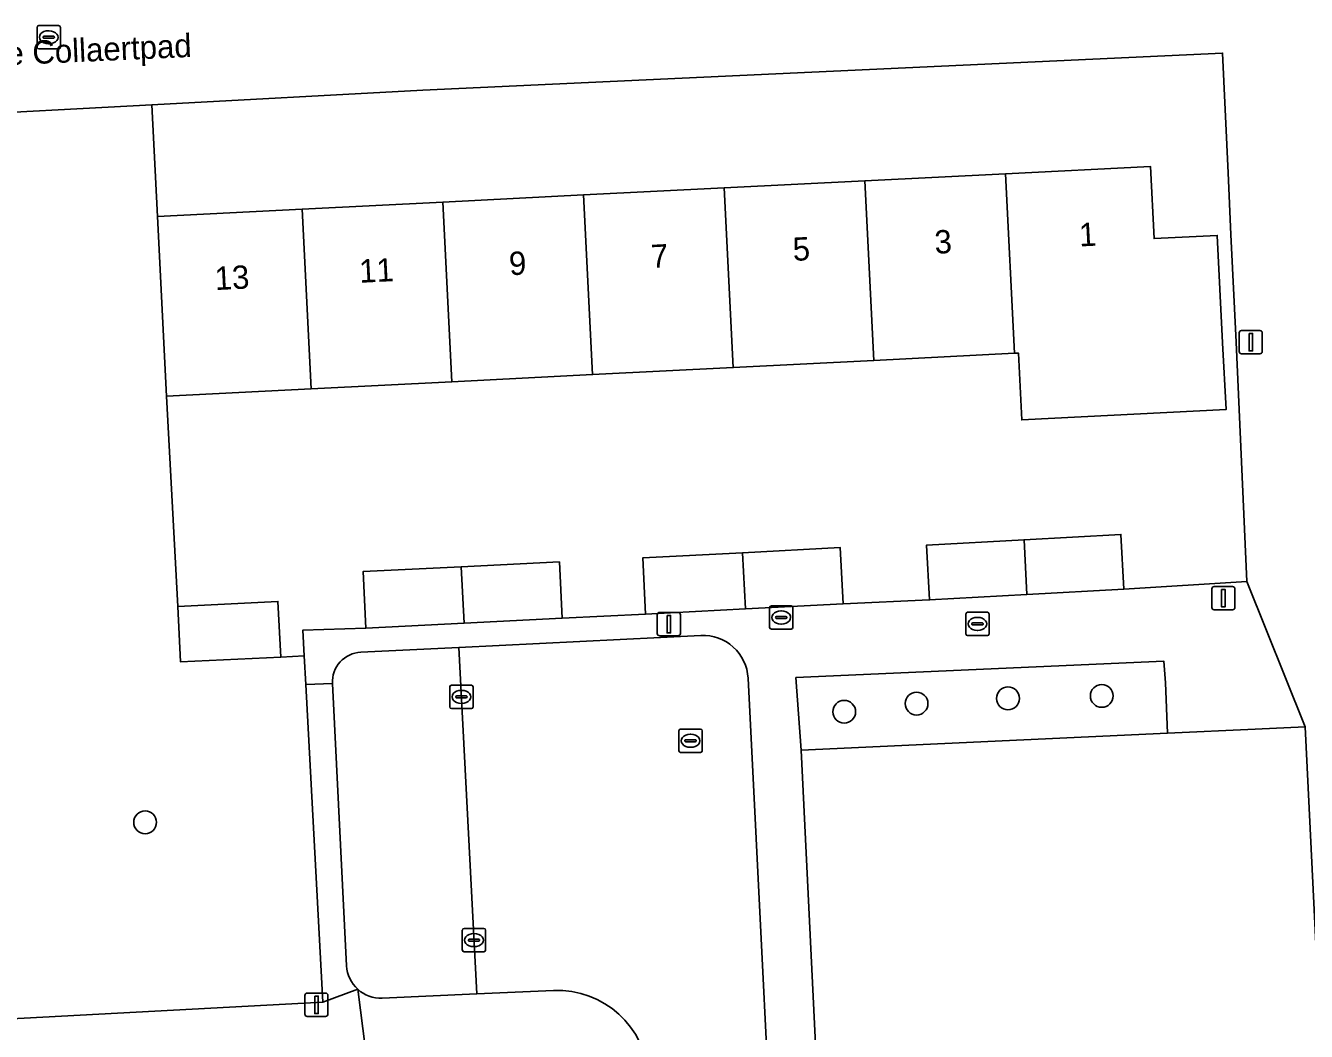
# Model space of a CAD drawing. Extents: x 161084 to 161928, y 385354 to 386522.
# Drawn here: x 161567.8 to 161622.7, y 385535.2 to 385578.4 of the extents above; entities that cross this region are included whole.
import ezdxf

# ---------------------------------------------------------------- set-up
doc = ezdxf.new("R2010")
doc.units = 0
for name, color, linetype in [('IMGEO_Boom', 7, 'Continuous'), ('IMGEO_Brandkraan', 7, 'Continuous'), ('IMGEO_Erf', 7, 'Continuous'), ('IMGEO_Groenvoorziening', 7, 'Continuous'), ('IMGEO_Hek', 7, 'Continuous'), ('IMGEO_Kolk', 7, 'Continuous'), ('IMGEO_Lichtmast', 7, 'Continuous'), ('IMGEO_Muur', 7, 'Continuous'), ('IMGEO_Openbare_ruimte_label', 7, 'Continuous'), ('IMGEO_Pand', 7, 'Continuous'), ('IMGEO_Pand_nummerreeks', 7, 'Continuous'), ('IMGEO_Parkeervlak_open', 7, 'Continuous'), ('IMGEO_Rijbaan_lokaal_open', 7, 'Continuous'), ('IMGEO_Rioolput', 7, 'Continuous'), ('IMGEO_Voetgangersgebied_open', 7, 'Continuous'), ('IMGEO_Voetpad_open', 7, 'Continuous')]:
    doc.layers.add(name, color=color, linetype=linetype)

msp = doc.modelspace()

# ---------------------------------------------------------------- linework, layer by layer
at = {"layer": 'IMGEO_Boom'}
for centre in [(161605.998, 385549.283), (161609.921, 385549.507), (161613.946, 385549.612), (161602.891, 385548.933), (161572.888, 385544.19)]:
    msp.add_circle(centre, 0.489, dxfattribs=at)
at = {"layer": 'IMGEO_Brandkraan'}
for p, q in [((161599.69, 385552.551), (161599.69, 385553.403)), ((161599.765, 385553.477), (161600.617, 385553.477)), ((161599.949, 385552.971), (161599.949, 385552.983)), ((161599.992, 385553.02), (161600.39, 385553.02)), ((161600.178, 385553.257), (161600.203, 385553.257)), ((161600.433, 385552.983), (161600.433, 385552.971)), ((161600.691, 385553.403), (161600.691, 385552.551)), ((161600.617, 385552.477), (161599.765, 385552.477)), ((161600.387, 385552.934), (161599.989, 385552.934)), ((161600.201, 385552.697), (161600.176, 385552.697))]:
    msp.add_line(p, q, dxfattribs=at)
for points in [[(161599.69, 385552.551), (161599.69, 385553.403)], [(161599.765, 385553.477), (161600.617, 385553.477)], [(161600.691, 385553.403), (161600.691, 385552.551)], [(161600.617, 385552.477), (161599.765, 385552.477)]]:
    msp.add_lwpolyline(points, dxfattribs=at)
for centre, radius, start, end in [((161599.767, 385553.401), 0.0765, 91.552, 178.448), ((161599.767, 385553.401), 0.0765, 91.552, 178.448), ((161599.989, 385552.98), 0.0403, 85.8775, 175.7526), ((161599.986, 385552.97), 0.0366, 178.938, 274.7102), ((161600.39, 385552.977), 0.043, 264.8664, 352.4533), ((161600.394, 385552.982), 0.0386, 1.7309, 96.639), ((161600.615, 385553.401), 0.0765, 1.552, 88.448), ((161600.615, 385553.401), 0.0765, 1.552, 88.448), ((161599.767, 385552.553), 0.0765, 181.552, 268.448), ((161599.767, 385552.553), 0.0765, 181.552, 268.448), ((161600.615, 385552.553), 0.0765, 271.552, 358.448), ((161600.615, 385552.553), 0.0765, 271.552, 358.448)]:
    msp.add_arc(centre, radius, start, end, dxfattribs=at)
for centre, major_axis, ratio, start_param, end_param in [((161600.177, 385552.977), (-0.387, 0.002), 0.722429, 4.712389, 7.853982), ((161600.202, 385552.977), (-0.39, 0.002), 0.717154, 1.570796, 4.712389)]:
    msp.add_ellipse(centre, major_axis=major_axis, ratio=ratio, start_param=start_param, end_param=end_param, dxfattribs=at)
at = {"layer": 'IMGEO_Erf'}
msp.add_lwpolyline([(161619.718, 385564.791), (161619.485, 385569.403), (161619.364, 385572.05), (161619.128, 385577.192), (161584.811, 385575.6), (161573.18, 385574.976), (161573.422, 385570.182), (161579.631, 385570.495), (161585.668, 385570.8), (161591.705, 385571.105), (161597.743, 385571.409), (161603.78, 385571.714), (161609.817, 385572.018), (161616.032, 385572.332), (161616.188, 385569.236), (161618.901, 385569.373), (161619.134, 385564.762), (161619.279, 385561.898), (161610.514, 385561.454), (161610.369, 385564.319), (161610.206, 385564.311), (161604.169, 385564.007), (161598.132, 385563.702), (161592.094, 385563.398), (161586.057, 385563.094), (161580.02, 385562.789), (161573.81, 385562.476), (161574.287, 385553.453), (161578.589, 385553.667), (161578.707, 385551.282), (161579.717, 385551.332), (161579.657, 385552.435), (161582.362, 385552.525), (161582.242, 385554.948), (161586.458, 385555.157), (161590.666, 385555.365), (161590.786, 385552.943), (161594.369, 385553.123), (161594.244, 385555.536), (161598.533, 385555.758), (161602.725, 385555.975), (161602.85, 385553.562), (161606.554, 385553.735), (161606.424, 385556.084), (161610.61, 385556.315), (161614.765, 385556.544), (161614.895, 385554.196), (161620.178, 385554.521)], close=True, dxfattribs=at)
at = {"layer": 'IMGEO_Groenvoorziening'}
msp.add_lwpolyline([(161566.892, 385535.749), (161580.521, 385536.476), (161579.784, 385550.101), (161579.717, 385551.332), (161578.707, 385551.282), (161574.406, 385551.068), (161574.287, 385553.453), (161573.81, 385562.476), (161573.422, 385570.182), (161573.18, 385574.976), (161564.049, 385574.486)], dxfattribs=at)
at = {"layer": 'IMGEO_Hek'}
for points in [[(161573.422, 385570.182), (161573.18, 385574.976)], [(161573.81, 385562.476), (161574.287, 385553.453)], [(161578.707, 385551.282), (161579.717, 385551.332)]]:
    msp.add_lwpolyline(points, dxfattribs=at)
at = {"layer": 'IMGEO_Kolk'}
for p, q in [((161568.248, 385577.444), (161568.248, 385578.296)), ((161568.323, 385578.37), (161569.175, 385578.37)), ((161569.249, 385578.296), (161569.249, 385577.444)), ((161568.507, 385577.864), (161568.507, 385577.876)), ((161568.945, 385577.827), (161568.547, 385577.827)), ((161568.55, 385577.913), (161568.948, 385577.913)), ((161568.736, 385578.15), (161568.761, 385578.15)), ((161568.991, 385577.876), (161568.991, 385577.864)), ((161569.175, 385577.37), (161568.323, 385577.37)), ((161568.759, 385577.59), (161568.734, 385577.59)), ((161608.111, 385552.275), (161608.111, 385553.127)), ((161608.186, 385553.201), (161609.038, 385553.201)), ((161608.599, 385552.981), (161608.624, 385552.981)), ((161609.112, 385553.127), (161609.112, 385552.275)), ((161608.37, 385552.695), (161608.37, 385552.707)), ((161608.808, 385552.658), (161608.41, 385552.658)), ((161608.413, 385552.744), (161608.811, 385552.744)), ((161608.622, 385552.421), (161608.597, 385552.421)), ((161608.854, 385552.707), (161608.854, 385552.695)), ((161609.038, 385552.201), (161608.186, 385552.201)), ((161585.961, 385549.146), (161585.961, 385549.998)), ((161586.036, 385550.072), (161586.888, 385550.072)), ((161586.449, 385549.852), (161586.474, 385549.852)), ((161586.962, 385549.998), (161586.962, 385549.146)), ((161586.22, 385549.566), (161586.22, 385549.578)), ((161586.658, 385549.529), (161586.26, 385549.529)), ((161586.263, 385549.615), (161586.661, 385549.615)), ((161586.472, 385549.292), (161586.447, 385549.292)), ((161586.704, 385549.578), (161586.704, 385549.566)), ((161586.888, 385549.072), (161586.036, 385549.072)), ((161586.501, 385538.709), (161586.501, 385539.561)), ((161586.576, 385539.635), (161587.428, 385539.635)), ((161586.989, 385539.415), (161587.014, 385539.415)), ((161587.502, 385539.561), (161587.502, 385538.709)), ((161586.76, 385539.129), (161586.76, 385539.141)), ((161587.198, 385539.092), (161586.8, 385539.092)), ((161586.803, 385539.178), (161587.201, 385539.178)), ((161587.012, 385538.855), (161586.987, 385538.855)), ((161587.244, 385539.141), (161587.244, 385539.129)), ((161587.428, 385538.635), (161586.576, 385538.635))]:
    msp.add_line(p, q, dxfattribs=at)
for points in [[(161568.248, 385577.444), (161568.248, 385578.296)], [(161568.323, 385578.37), (161569.175, 385578.37)], [(161569.249, 385578.296), (161569.249, 385577.444)], [(161569.175, 385577.37), (161568.323, 385577.37)], [(161608.111, 385552.275), (161608.111, 385553.127)], [(161608.186, 385553.201), (161609.038, 385553.201)], [(161609.112, 385553.127), (161609.112, 385552.275)], [(161609.038, 385552.201), (161608.186, 385552.201)], [(161585.961, 385549.146), (161585.961, 385549.998)], [(161586.036, 385550.072), (161586.888, 385550.072)], [(161586.962, 385549.998), (161586.962, 385549.146)], [(161586.888, 385549.072), (161586.036, 385549.072)], [(161586.501, 385538.709), (161586.501, 385539.561)], [(161586.576, 385539.635), (161587.428, 385539.635)], [(161587.502, 385539.561), (161587.502, 385538.709)], [(161587.428, 385538.635), (161586.576, 385538.635)]]:
    msp.add_lwpolyline(points, dxfattribs=at)
for centre, radius, start, end in [((161568.325, 385578.294), 0.0765, 91.552, 178.448), ((161568.325, 385578.294), 0.0765, 91.552, 178.448), ((161569.173, 385578.294), 0.0765, 1.552, 88.448), ((161569.173, 385578.294), 0.0765, 1.552, 88.448), ((161568.547, 385577.873), 0.0403, 85.8775, 175.7526), ((161568.544, 385577.863), 0.0366, 178.938, 274.7102), ((161568.948, 385577.87), 0.043, 264.8664, 352.4533), ((161568.952, 385577.875), 0.0386, 1.7309, 96.639), ((161568.325, 385577.446), 0.0765, 181.552, 268.448), ((161568.325, 385577.446), 0.0765, 181.552, 268.448), ((161569.173, 385577.446), 0.0765, 271.552, 358.448), ((161569.173, 385577.446), 0.0765, 271.552, 358.448), ((161608.188, 385553.125), 0.0765, 91.552, 178.448), ((161608.188, 385553.125), 0.0765, 91.552, 178.448), ((161609.036, 385553.125), 0.0765, 1.552, 88.448), ((161609.036, 385553.125), 0.0765, 1.552, 88.448), ((161608.41, 385552.704), 0.0403, 85.8775, 175.7526), ((161608.407, 385552.694), 0.0366, 178.938, 274.7102), ((161608.811, 385552.701), 0.043, 264.8664, 352.4533), ((161608.815, 385552.706), 0.0386, 1.7309, 96.639), ((161608.188, 385552.277), 0.0765, 181.552, 268.448), ((161608.188, 385552.277), 0.0765, 181.552, 268.448), ((161609.036, 385552.277), 0.0765, 271.552, 358.448), ((161609.036, 385552.277), 0.0765, 271.552, 358.448), ((161586.038, 385549.996), 0.0765, 91.552, 178.448), ((161586.038, 385549.996), 0.0765, 91.552, 178.448), ((161586.886, 385549.996), 0.0765, 1.552, 88.448), ((161586.886, 385549.996), 0.0765, 1.552, 88.448), ((161586.038, 385549.148), 0.0765, 181.552, 268.448), ((161586.038, 385549.148), 0.0765, 181.552, 268.448), ((161586.26, 385549.575), 0.0403, 85.8775, 175.7526), ((161586.257, 385549.565), 0.0366, 178.938, 274.7102), ((161586.661, 385549.572), 0.043, 264.8664, 352.4533), ((161586.665, 385549.577), 0.0386, 1.7309, 96.639), ((161586.886, 385549.148), 0.0765, 271.552, 358.448), ((161586.886, 385549.148), 0.0765, 271.552, 358.448), ((161586.578, 385539.559), 0.0765, 91.552, 178.448), ((161586.578, 385539.559), 0.0765, 91.552, 178.448), ((161587.426, 385539.559), 0.0765, 1.552, 88.448), ((161587.426, 385539.559), 0.0765, 1.552, 88.448), ((161586.578, 385538.711), 0.0765, 181.552, 268.448), ((161586.578, 385538.711), 0.0765, 181.552, 268.448), ((161586.8, 385539.138), 0.0403, 85.8775, 175.7526), ((161586.797, 385539.128), 0.0366, 178.938, 274.7102), ((161587.201, 385539.135), 0.043, 264.8664, 352.4533), ((161587.205, 385539.14), 0.0386, 1.7309, 96.639), ((161587.426, 385538.711), 0.0765, 271.552, 358.448), ((161587.426, 385538.711), 0.0765, 271.552, 358.448)]:
    msp.add_arc(centre, radius, start, end, dxfattribs=at)
for centre, major_axis, ratio, start_param, end_param in [((161568.735, 385577.87), (-0.387, 0.002), 0.722429, 4.712389, 7.853982), ((161568.76, 385577.87), (-0.39, 0.002), 0.717154, 1.570796, 4.712389), ((161608.598, 385552.701), (-0.387, 0.002), 0.722429, 4.712389, 7.853982), ((161608.623, 385552.701), (-0.39, 0.002), 0.717154, 1.570796, 4.712389), ((161586.448, 385549.572), (-0.387, 0.002), 0.722429, 4.712389, 7.853982), ((161586.473, 385549.572), (-0.39, 0.002), 0.717154, 1.570796, 4.712389), ((161586.988, 385539.135), (-0.387, 0.002), 0.722429, 4.712389, 7.853982), ((161587.013, 385539.135), (-0.39, 0.002), 0.717154, 1.570796, 4.712389)]:
    msp.add_ellipse(centre, major_axis=major_axis, ratio=ratio, start_param=start_param, end_param=end_param, dxfattribs=at)
at = {"layer": 'IMGEO_Lichtmast'}
for p, q in [((161619.846, 385564.39), (161619.846, 385565.19)), ((161619.846, 385565.19), (161619.846, 385564.39)), ((161619.946, 385565.29), (161620.736, 385565.29)), ((161620.736, 385565.29), (161619.946, 385565.29)), ((161620.836, 385565.19), (161620.836, 385564.39)), ((161620.836, 385564.39), (161620.836, 385565.19)), ((161620.736, 385564.29), (161619.946, 385564.29)), ((161619.946, 385564.29), (161620.736, 385564.29)), ((161618.672, 385553.407), (161618.672, 385554.207)), ((161618.672, 385554.207), (161618.672, 385553.407)), ((161618.772, 385554.307), (161619.562, 385554.307)), ((161619.562, 385554.307), (161618.772, 385554.307)), ((161619.662, 385554.207), (161619.662, 385553.407)), ((161619.662, 385553.407), (161619.662, 385554.207)), ((161594.869, 385552.293), (161594.869, 385553.093)), ((161594.869, 385553.093), (161594.869, 385552.293)), ((161594.969, 385553.193), (161595.759, 385553.193)), ((161595.759, 385553.193), (161594.969, 385553.193)), ((161595.859, 385553.093), (161595.859, 385552.293)), ((161595.859, 385552.293), (161595.859, 385553.093)), ((161619.562, 385553.307), (161618.772, 385553.307)), ((161618.772, 385553.307), (161619.562, 385553.307)), ((161595.759, 385552.193), (161594.969, 385552.193)), ((161594.969, 385552.193), (161595.759, 385552.193)), ((161579.744, 385535.962), (161579.744, 385536.762)), ((161579.744, 385536.762), (161579.744, 385535.962)), ((161579.844, 385536.862), (161580.634, 385536.862)), ((161580.634, 385536.862), (161579.844, 385536.862)), ((161580.734, 385536.762), (161580.734, 385535.962)), ((161580.734, 385535.962), (161580.734, 385536.762)), ((161580.634, 385535.862), (161579.844, 385535.862)), ((161579.844, 385535.862), (161580.634, 385535.862))]:
    msp.add_line(p, q, dxfattribs=at)
for points in [[(161620.266, 385565.165), (161620.416, 385565.165), (161620.416, 385564.415), (161620.266, 385564.415), (161620.266, 385565.165)], [(161619.092, 385554.182), (161619.242, 385554.182), (161619.242, 385553.432), (161619.092, 385553.432), (161619.092, 385554.182)], [(161595.289, 385553.068), (161595.439, 385553.068), (161595.439, 385552.318), (161595.289, 385552.318), (161595.289, 385553.068)], [(161580.164, 385536.737), (161580.314, 385536.737), (161580.314, 385535.987), (161580.164, 385535.987), (161580.164, 385536.737)]]:
    msp.add_lwpolyline(points, dxfattribs=at)
for centre, start, end in [((161619.946, 385565.19), 90, 180), ((161619.946, 385565.19), 90, 180), ((161620.736, 385565.19), 0, 90), ((161620.736, 385565.19), 360, 90), ((161619.946, 385564.39), 180, 270), ((161619.946, 385564.39), 180, 270), ((161620.736, 385564.39), 270, 0), ((161620.736, 385564.39), 270, 0), ((161618.772, 385554.207), 90, 180), ((161618.772, 385554.207), 90, 180), ((161619.562, 385554.207), 0, 90), ((161619.562, 385554.207), 360, 90), ((161594.969, 385553.093), 90, 180), ((161594.969, 385553.093), 90, 180), ((161595.759, 385553.093), 0, 90), ((161595.759, 385553.093), 360, 90), ((161618.772, 385553.407), 180, 270), ((161618.772, 385553.407), 180, 270), ((161619.562, 385553.407), 270, 0), ((161619.562, 385553.407), 270, 0), ((161594.969, 385552.293), 180, 270), ((161594.969, 385552.293), 180, 270), ((161595.759, 385552.293), 270, 0), ((161595.759, 385552.293), 270, 0), ((161579.844, 385536.762), 90, 180), ((161579.844, 385536.762), 90, 180), ((161580.634, 385536.762), 0, 90), ((161580.634, 385536.762), 360, 90), ((161579.844, 385535.962), 180, 270), ((161579.844, 385535.962), 180, 270), ((161580.634, 385535.962), 270, 0), ((161580.634, 385535.962), 270, 0)]:
    msp.add_arc(centre, 0.1, start, end, dxfattribs=at)
at = {"layer": 'IMGEO_Muur'}
for points in [[(161619.485, 385569.403), (161619.364, 385572.05)], [(161619.718, 385564.791), (161620.178, 385554.521)], [(161620.178, 385554.521), (161614.895, 385554.196)]]:
    msp.add_lwpolyline(points, dxfattribs=at)
at = {"layer": 'IMGEO_Pand'}
for points in [[(161618.901, 385569.373), (161616.188, 385569.236), (161616.032, 385572.332), (161609.817, 385572.018), (161610.206, 385564.311), (161610.369, 385564.319), (161610.514, 385561.454), (161619.279, 385561.898), (161619.134, 385564.762)], [(161603.78, 385571.714), (161597.743, 385571.409), (161598.132, 385563.702), (161604.169, 385564.007)], [(161604.169, 385564.007), (161610.206, 385564.311), (161609.817, 385572.018), (161603.78, 385571.714)], [(161591.705, 385571.105), (161585.668, 385570.8), (161586.057, 385563.094), (161592.094, 385563.398)], [(161592.094, 385563.398), (161598.132, 385563.702), (161597.743, 385571.409), (161591.705, 385571.105)], [(161585.668, 385570.8), (161579.631, 385570.495), (161580.02, 385562.789), (161586.057, 385563.094)], [(161579.631, 385570.495), (161573.422, 385570.182), (161573.81, 385562.476), (161580.02, 385562.789)], [(161610.728, 385553.966), (161610.61, 385556.315), (161606.424, 385556.084), (161606.554, 385553.735)], [(161614.895, 385554.196), (161614.765, 385556.544), (161610.61, 385556.315), (161610.728, 385553.966)], [(161598.655, 385553.344), (161598.533, 385555.758), (161594.244, 385555.536), (161594.369, 385553.123)], [(161602.85, 385553.562), (161602.725, 385555.975), (161598.533, 385555.758), (161598.655, 385553.344)], [(161586.58, 385552.734), (161586.458, 385555.157), (161582.242, 385554.948), (161582.362, 385552.525)], [(161590.786, 385552.943), (161590.666, 385555.365), (161586.458, 385555.157), (161586.58, 385552.734)], [(161578.707, 385551.282), (161578.589, 385553.667), (161574.287, 385553.453), (161574.406, 385551.068)], [(161605.265, 385465.382), (161614.61, 385465.848), (161618.058, 385465.325), (161617.923, 385464.439), (161616.668, 385464.63), (161616.532, 385463.731), (161621.059, 385462.994), (161621.227, 385464.1), (161621.53, 385466.101), (161628.006, 385465.119), (161633.299, 385500), (161636.907, 385522.697), (161623.839, 385524.734), (161622.681, 385548.29), (161620.53, 385548.19), (161616.769, 385548.015), (161601.041, 385547.282), (161602.865, 385509.999), (161613.597, 385508.326), (161612.319, 385500), (161608.42, 385474.596), (161604.686, 385475.163), (161605.075, 385468.597)]]:
    msp.add_lwpolyline(points, close=True, dxfattribs=at)
at = {"layer": 'IMGEO_Parkeervlak_open'}
for points in [[(161586.353, 385551.696), (161582.139, 385551.488)], [(161583.058, 385536.65), (161587.122, 385536.827), (161586.353, 385551.696)], [(161580.924, 385550.146), (161581.534, 385538.036)]]:
    msp.add_lwpolyline(points, dxfattribs=at)
for centre, radius, start, end in [((161582.201, 385550.211), 1.278, 92.7719, 182.915), ((161582.995, 385538.111), 1.463, 182.9578, 227.7345), ((161582.995, 385538.112), 1.463, 227.7309, 272.4699)]:
    msp.add_arc(centre, radius, start, end, dxfattribs=at)
at = {"layer": 'IMGEO_Rijbaan_lokaal_open'}
for points in [[(161596.735, 385552.209), (161586.353, 385551.696), (161587.122, 385536.827), (161590.421, 385536.972)], [(161594.493, 385533.27), (161594.595, 385531.27), (161596.219, 385500), (161597.838, 385469.29), (161597.88, 385468.494), (161598.204, 385462.35), (161598.235, 385461.758), (161603.364, 385462.015), (161603.012, 385468.475), (161602.647, 385475.158), (161601.292, 385500), (161600.795, 385509.915), (161600.36, 385518.573), (161600.16, 385522.574), (161598.765, 385550.368)]]:
    msp.add_lwpolyline(points, dxfattribs=at)
for centre, radius, start, end in [((161596.829, 385550.273), 1.938, 2.8049, 92.7855), ((161590.591, 385533.069), 3.907, 2.9518, 92.498)]:
    msp.add_arc(centre, radius, start, end, dxfattribs=at)
at = {"layer": 'IMGEO_Rioolput'}
for p, q in [((161595.796, 385547.263), (161595.796, 385548.115)), ((161595.871, 385548.189), (161596.723, 385548.189)), ((161596.797, 385548.115), (161596.797, 385547.263)), ((161596.055, 385547.683), (161596.055, 385547.695)), ((161596.493, 385547.646), (161596.095, 385547.646)), ((161596.098, 385547.732), (161596.496, 385547.732)), ((161596.284, 385547.969), (161596.309, 385547.969)), ((161596.539, 385547.695), (161596.539, 385547.683)), ((161596.723, 385547.189), (161595.871, 385547.189)), ((161596.307, 385547.409), (161596.282, 385547.409))]:
    msp.add_line(p, q, dxfattribs=at)
for points in [[(161595.796, 385547.263), (161595.796, 385548.115)], [(161595.871, 385548.189), (161596.723, 385548.189)], [(161596.797, 385548.115), (161596.797, 385547.263)], [(161596.723, 385547.189), (161595.871, 385547.189)]]:
    msp.add_lwpolyline(points, dxfattribs=at)
for centre, radius, start, end in [((161595.873, 385548.113), 0.0765, 91.552, 178.448), ((161595.873, 385548.113), 0.0765, 91.552, 178.448), ((161596.721, 385548.113), 0.0765, 1.552, 88.448), ((161596.721, 385548.113), 0.0765, 1.552, 88.448), ((161596.095, 385547.692), 0.0403, 85.8775, 175.7526), ((161596.092, 385547.682), 0.0366, 178.938, 274.7102), ((161596.496, 385547.689), 0.043, 264.8664, 352.4533), ((161596.5, 385547.694), 0.0386, 1.7309, 96.639), ((161595.873, 385547.265), 0.0765, 181.552, 268.448), ((161595.873, 385547.265), 0.0765, 181.552, 268.448), ((161596.721, 385547.265), 0.0765, 271.552, 358.448), ((161596.721, 385547.265), 0.0765, 271.552, 358.448)]:
    msp.add_arc(centre, radius, start, end, dxfattribs=at)
for centre, major_axis, ratio, start_param, end_param in [((161596.283, 385547.689), (-0.387, 0.002), 0.722429, 4.712389, 7.853982), ((161596.308, 385547.689), (-0.39, 0.002), 0.717154, 1.570796, 4.712389)]:
    msp.add_ellipse(centre, major_axis=major_axis, ratio=ratio, start_param=start_param, end_param=end_param, dxfattribs=at)
at = {"layer": 'IMGEO_Voetgangersgebied_open'}
msp.add_lwpolyline([(161564.049, 385574.486), (161573.18, 385574.976), (161584.811, 385575.6), (161619.128, 385577.192), (161619.364, 385572.05), (161619.485, 385569.403), (161619.718, 385564.791), (161620.178, 385554.521), (161622.681, 385548.29), (161623.839, 385524.734), (161636.907, 385522.697), (161642.132, 385519.767), (161647.069, 385518.995)], dxfattribs=at)
at = {"layer": 'IMGEO_Voetpad_open'}
for points in [[(161620.178, 385554.521), (161614.895, 385554.196), (161610.728, 385553.966), (161606.554, 385553.735), (161602.85, 385553.562), (161598.655, 385553.344), (161594.369, 385553.123), (161590.786, 385552.943), (161586.58, 385552.734), (161582.362, 385552.525), (161579.657, 385552.435), (161579.717, 385551.332), (161579.784, 385550.101), (161580.924, 385550.146)], [(161602.647, 385475.158), (161603.012, 385468.475), (161605.075, 385468.597), (161604.686, 385475.163), (161608.42, 385474.596), (161612.319, 385500), (161613.597, 385508.326), (161602.865, 385509.999), (161601.041, 385547.282), (161600.821, 385550.397), (161616.611, 385551.103), (161616.679, 385550.17), (161616.769, 385548.015), (161620.53, 385548.19), (161622.681, 385548.29), (161620.178, 385554.521)], [(161582.139, 385551.488), (161586.353, 385551.696), (161596.735, 385552.209)], [(161598.765, 385550.368), (161600.16, 385522.574), (161600.624, 385522.6), (161600.822, 385518.599), (161600.36, 385518.573), (161600.795, 385509.915)], [(161580.924, 385550.146), (161579.784, 385550.101), (161580.521, 385536.476), (161582.011, 385537.029)], [(161581.534, 385538.036), (161580.924, 385550.146)], [(161566.721, 385533.651), (161574.948, 385534.081), (161580.626, 385534.363), (161582.35, 385534.449), (161582.011, 385537.029), (161580.521, 385536.476), (161566.892, 385535.749)], [(161582.011, 385537.029), (161582.35, 385534.449)], [(161590.421, 385536.972), (161587.122, 385536.827), (161583.058, 385536.65)]]:
    msp.add_lwpolyline(points, dxfattribs=at)
msp.add_lwpolyline([(161616.679, 385550.17), (161616.611, 385551.103), (161600.821, 385550.397), (161601.041, 385547.282), (161616.769, 385548.015)], close=True, dxfattribs=at)
for centre, radius, start, end in [((161596.829, 385550.273), 1.938, 2.8049, 92.7855), ((161582.201, 385550.211), 1.278, 92.7719, 182.915), ((161582.995, 385538.111), 1.463, 182.9578, 227.7345), ((161582.995, 385538.112), 1.463, 227.7309, 272.4699), ((161590.591, 385533.069), 3.907, 2.9518, 92.498)]:
    msp.add_arc(centre, radius, start, end, dxfattribs=at)

# ---------------------------------------------------------------- texts
at = {"layer": 'IMGEO_Openbare_ruimte_label'}
msp.add_text('Generaal de Collaertpad', height=1, rotation=2.5791, dxfattribs=at).set_placement((161560.345, 385576.373))
at = {"layer": 'IMGEO_Pand_nummerreeks'}
for s, rotation, p in [('3', 2.8886, (161606.791, 385568.581)), ('1', 2.8877, (161612.992, 385568.894)), ('7', 2.8886, (161594.617, 385567.967)), ('5', 2.8886, (161600.704, 385568.274)), ('11', 2.8886, (161582.098, 385567.335)), ('9', 2.8886, (161588.53, 385567.66)), ('13', 2.8886, (161575.897, 385567.022))]:
    msp.add_text(s, height=1, rotation=rotation, dxfattribs=at).set_placement(p)

doc.saveas('drawing.dxf')
